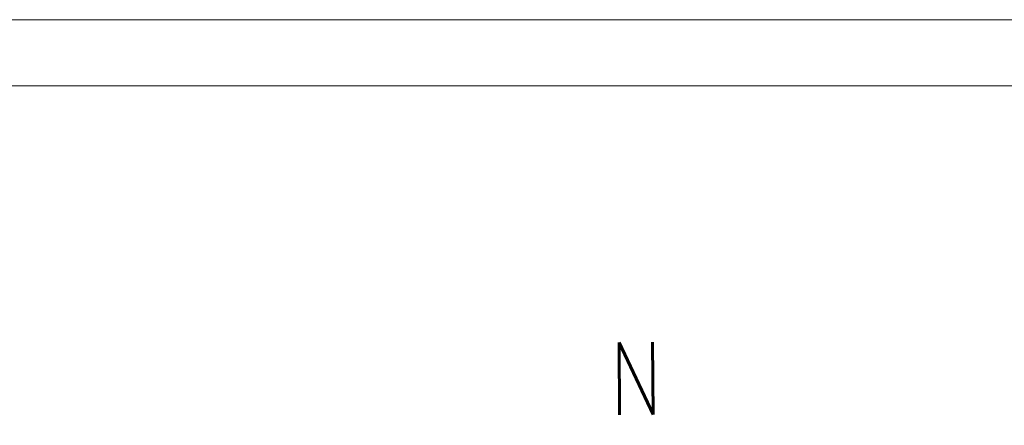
# Model space of a CAD drawing. Header units: millimetres. Extents: x -740 to 33545, y -26688 to 22494.
# Tile 263 of 269: x 16411 to 16839, y 7972 to 8148. Entities that reach past the tile are written whole.
import ezdxf

# ---------------------------------------------------------------- set-up
doc = ezdxf.new("R2010")
doc.units = ezdxf.units.MM
doc.header["$MEASUREMENT"] = 0
for name, color, linetype, lineweight in [('Nowe_820-G Rysunki Obrazki_Nr_pióra__1', 252, 'Continuous', 13), ('Nowe_820-G Rysunki Obrazki_Nr_pióra__23', 252, 'Continuous', 15), ('wymiarowanie', 252, 'Continuous', 9)]:
    doc.layers.add(name, color=color, linetype=linetype, lineweight=lineweight)
doc.styles.add('STYL_AUTOMATYCZNY_2', font='txt', dxfattribs={"width": 0.771777})

msp = doc.modelspace()

# ---------------------------------------------------------------- linework, layer by layer
at = {"layer": 'Nowe_820-G Rysunki Obrazki_Nr_pióra__23', "linetype": 'Continuous', "lineweight": 15}
msp.add_lwpolyline([(13055.23, 8119.48), (17155.64, 8119.48)], dxfattribs=at)
at = {"layer": 'wymiarowanie'}
msp.add_lwpolyline([(13000.35, 8148.27), (13000.35, 5178.27), (17200.35, 5178.27), (17200.35, 8148.27), (13000.35, 8148.27)], dxfattribs=at)

# ---------------------------------------------------------------- texts
at = {"layer": 'Nowe_820-G Rysunki Obrazki_Nr_pióra__1', "linetype": 'Continuous', "lineweight": 13, "insert": (16668.01, 7976.7), "char_height": 31.3975, "attachment_point": 7, "rotation": 0.3861, "style": 'STYL_AUTOMATYCZNY_2'}
msp.add_mtext('\\A1;{\\pql;\\fRomanS|b0|i0|c0|p0;\\W0.771777;N}', dxfattribs=at)

doc.saveas('drawing.dxf')
